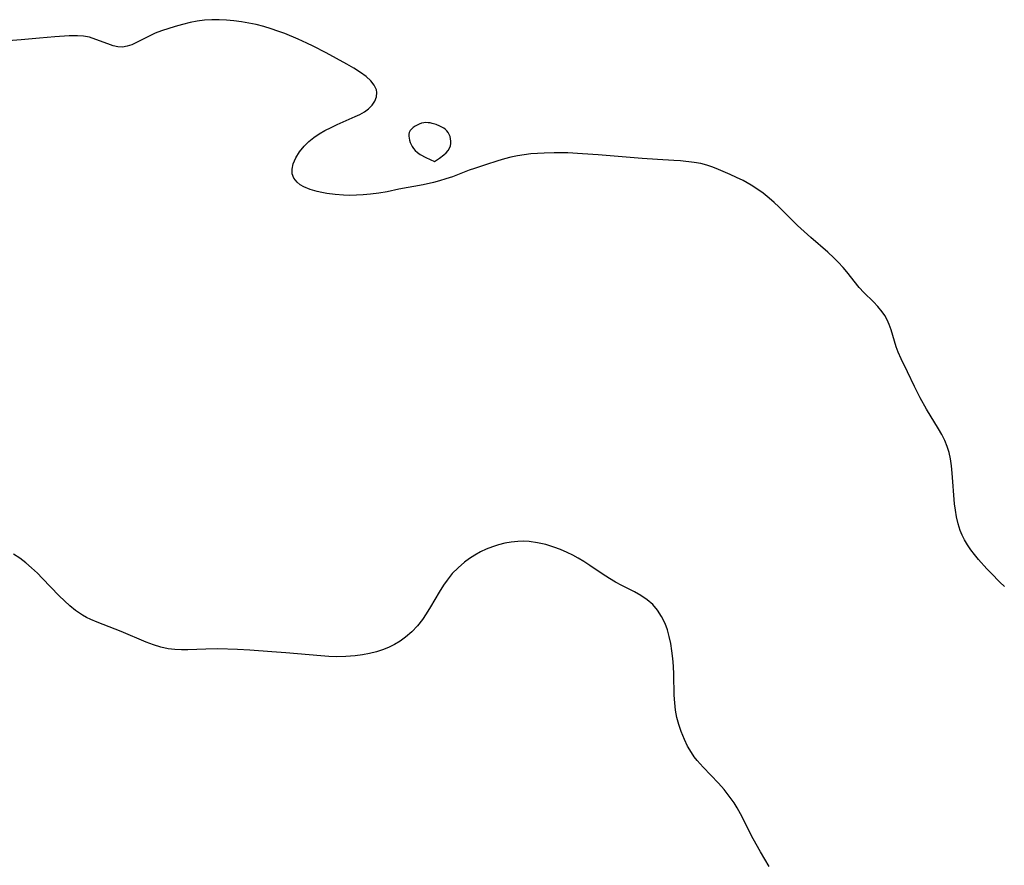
# Model space of a CAD drawing. Header units: metres. Extents: x 1073367 to 1082519, y 1569854 to 1574957.
# Tile 952 of 1056: x 1079465 to 1079686, y 1573139 to 1573329. Entities that reach past the tile are written whole.
import ezdxf

# ---------------------------------------------------------------- set-up
doc = ezdxf.new("R2010")
doc.units = ezdxf.units.M
doc.layers.add('CGG_CurvaNivelLidar_v1', color=253, linetype='Continuous', lineweight=30)

msp = doc.modelspace()

# ---------------------------------------------------------------- linework, layer by layer
at = {"layer": 'CGG_CurvaNivelLidar_v1'}
for p, q in [((1079506.8972, 1573328.5182, 72.5), (1079505.2682, 1573328.3016, 72.5)), ((1079508.5422, 1573328.6362, 72.5), (1079506.8972, 1573328.5182, 72.5)), ((1079510.1836, 1573328.6467, 72.5), (1079508.5422, 1573328.6362, 72.5)), ((1079511.8322, 1573328.5654, 72.5), (1079510.1836, 1573328.6467, 72.5)), ((1079513.4845, 1573328.4083, 72.5), (1079511.8322, 1573328.5654, 72.5)), ((1079515.2066, 1573328.1752, 72.5), (1079513.4845, 1573328.4083, 72.5)), ((1079497.2497, 1573326.1281, 72.5), (1079495.8466, 1573325.5934, 72.5)), ((1079500.3227, 1573327.1143, 72.5), (1079497.2497, 1573326.1281, 72.5)), ((1079501.9746, 1573327.5858, 72.5), (1079500.3227, 1573327.1143, 72.5)), ((1079503.661, 1573327.997, 72.5), (1079501.9746, 1573327.5858, 72.5)), ((1079505.2682, 1573328.3016, 72.5), (1079503.661, 1573327.997, 72.5)), ((1079516.8568, 1573327.8889, 72.5), (1079515.2066, 1573328.1752, 72.5)), ((1079518.5005, 1573327.5405, 72.5), (1079516.8568, 1573327.8889, 72.5)), ((1079520.1887, 1573327.1117, 72.5), (1079518.5005, 1573327.5405, 72.5)), ((1079521.8632, 1573326.6147, 72.5), (1079520.1887, 1573327.1117, 72.5)), ((1079523.3897, 1573326.0991, 72.5), (1079521.8632, 1573326.6147, 72.5)), ((1079465.7394, 1573324.1436, 72.5), (1079461.854, 1573323.866, 72.5)), ((1079469.8932, 1573324.5389, 72.5), (1079465.7394, 1573324.1436, 72.5)), ((1079473.2746, 1573324.8124, 72.5), (1079469.8932, 1573324.5389, 72.5)), ((1079476.5089, 1573325.0008, 72.5), (1079473.2746, 1573324.8124, 72.5)), ((1079478.3809, 1573325.0439, 72.5), (1079476.5089, 1573325.0008, 72.5)), ((1079479.753, 1573324.9477, 72.5), (1079478.3809, 1573325.0439, 72.5)), ((1079481.0724, 1573324.7058, 72.5), (1079479.753, 1573324.9477, 72.5)), ((1079482.5394, 1573324.238, 72.5), (1079481.0724, 1573324.7058, 72.5)), ((1079485.1838, 1573323.2069, 72.5), (1079482.5394, 1573324.238, 72.5)), ((1079494.6598, 1573325.0494, 72.5), (1079491.4867, 1573323.4295, 72.5)), ((1079495.8466, 1573325.5934, 72.5), (1079494.6598, 1573325.0494, 72.5)), ((1079524.9037, 1573325.5358, 72.5), (1079523.3897, 1573326.0991, 72.5)), ((1079527.8956, 1573324.2951, 72.5), (1079524.9037, 1573325.5358, 72.5)), ((1079529.8545, 1573323.3941, 72.5), (1079527.8956, 1573324.2951, 72.5)), ((1079486.3937, 1573322.8139, 72.5), (1079485.1838, 1573323.2069, 72.5)), ((1079487.4501, 1573322.5756, 72.5), (1079486.3937, 1573322.8139, 72.5)), ((1079488.4919, 1573322.5134, 72.5), (1079487.4501, 1573322.5756, 72.5)), ((1079489.5264, 1573322.6786, 72.5), (1079488.4919, 1573322.5134, 72.5)), ((1079490.5729, 1573323.0282, 72.5), (1079489.5264, 1573322.6786, 72.5)), ((1079491.4867, 1573323.4295, 72.5), (1079490.5729, 1573323.0282, 72.5)), ((1079531.3143, 1573322.6731, 72.5), (1079529.8545, 1573323.3941, 72.5)), ((1079534.1958, 1573321.1772, 72.5), (1079531.3143, 1573322.6731, 72.5)), ((1079538.8533, 1573318.6929, 72.5), (1079534.1958, 1573321.1772, 72.5)), ((1079540.4438, 1573317.7698, 72.5), (1079538.8533, 1573318.6929, 72.5)), ((1079541.9234, 1573316.8175, 72.5), (1079540.4438, 1573317.7698, 72.5)), ((1079543.158, 1573315.899, 72.5), (1079541.9234, 1573316.8175, 72.5)), ((1079544.2072, 1573314.9444, 72.5), (1079543.158, 1573315.899, 72.5)), ((1079545.0078, 1573313.9492, 72.5), (1079544.2072, 1573314.9444, 72.5)), ((1079545.478, 1573312.906, 72.5), (1079545.0078, 1573313.9492, 72.5)), ((1079545.5642, 1573312.3342, 72.5), (1079545.478, 1573312.906, 72.5)), ((1079545.1232, 1573310.3662, 72.5), (1079545.4741, 1573311.3442, 72.5)), ((1079545.4741, 1573311.3442, 72.5), (1079545.5642, 1573312.3342, 72.5)), ((1079542.8098, 1573307.9726, 72.5), (1079543.7339, 1573308.6179, 72.5)), ((1079543.7339, 1573308.6179, 72.5), (1079544.5385, 1573309.4425, 72.5)), ((1079544.5385, 1573309.4425, 72.5), (1079545.1232, 1573310.3662, 72.5)), ((1079536.6707, 1573305.1153, 72.5), (1079540.7034, 1573306.8956, 72.5)), ((1079540.7034, 1573306.8956, 72.5), (1079541.7457, 1573307.3952, 72.5)), ((1079541.7457, 1573307.3952, 72.5), (1079542.8098, 1573307.9726, 72.5)), ((1079533.9333, 1573303.7916, 72.5), (1079535.2888, 1573304.4757, 72.5)), ((1079535.2888, 1573304.4757, 72.5), (1079536.6707, 1573305.1153, 72.5)), ((1079553.3598, 1573304.1171, 72.5), (1079553.0536, 1573303.7572, 72.5)), ((1079553.7336, 1573304.4453, 72.5), (1079553.3598, 1573304.1171, 72.5)), ((1079554.1562, 1573304.743, 72.5), (1079553.7336, 1573304.4453, 72.5)), ((1079554.6145, 1573305.0076, 72.5), (1079554.1562, 1573304.743, 72.5)), ((1079555.0993, 1573305.2331, 72.5), (1079554.6145, 1573305.0076, 72.5)), ((1079555.6048, 1573305.4094, 72.5), (1079555.0993, 1573305.2331, 72.5)), ((1079556.1275, 1573305.5212, 72.5), (1079555.6048, 1573305.4094, 72.5)), ((1079556.5898, 1573305.5553, 72.5), (1079556.1275, 1573305.5212, 72.5)), ((1079557.0596, 1573305.5389, 72.5), (1079556.5898, 1573305.5553, 72.5)), ((1079557.533, 1573305.4818, 72.5), (1079557.0596, 1573305.5389, 72.5)), ((1079558.0066, 1573305.3903, 72.5), (1079557.533, 1573305.4818, 72.5)), ((1079558.9063, 1573305.13, 72.5), (1079558.0066, 1573305.3903, 72.5)), ((1079559.7347, 1573304.7821, 72.5), (1079558.9063, 1573305.13, 72.5)), ((1079560.5693, 1573304.2868, 72.5), (1079559.7347, 1573304.7821, 72.5)), ((1079560.9442, 1573303.9969, 72.5), (1079560.5693, 1573304.2868, 72.5)), ((1079530.3111, 1573301.3176, 72.5), (1079531.413, 1573302.2238, 72.5)), ((1079531.413, 1573302.2238, 72.5), (1079532.6314, 1573303.0472, 72.5)), ((1079532.6314, 1573303.0472, 72.5), (1079533.9333, 1573303.7916, 72.5)), ((1079552.7451, 1573302.9504, 72.5), (1079552.7373, 1573302.5116, 72.5)), ((1079552.7373, 1573302.5116, 72.5), (1079552.7975, 1573302.0538, 72.5)), ((1079552.8404, 1573303.3609, 72.5), (1079552.7451, 1573302.9504, 72.5)), ((1079552.7975, 1573302.0538, 72.5), (1079552.9113, 1573301.585, 72.5)), ((1079553.0536, 1573303.7572, 72.5), (1079552.8404, 1573303.3609, 72.5)), ((1079561.2807, 1573303.6775, 72.5), (1079560.9442, 1573303.9969, 72.5)), ((1079561.5671, 1573303.3246, 72.5), (1079561.2807, 1573303.6775, 72.5)), ((1079561.8167, 1573302.8854, 72.5), (1079561.5671, 1573303.3246, 72.5)), ((1079561.9989, 1573302.411, 72.5), (1079561.8167, 1573302.8854, 72.5)), ((1079562.1233, 1573301.9142, 72.5), (1079561.9989, 1573302.411, 72.5)), ((1079562.1937, 1573301.4062, 72.5), (1079562.1233, 1573301.9142, 72.5)), ((1079528.2369, 1573298.9996, 72.5), (1079529.2845, 1573300.3066, 72.5)), ((1079529.2845, 1573300.3066, 72.5), (1079530.3111, 1573301.3176, 72.5)), ((1079552.9113, 1573301.585, 72.5), (1079553.069, 1573301.1124, 72.5)), ((1079553.069, 1573301.1124, 72.5), (1079553.4979, 1573300.1851, 72.5)), ((1079553.4979, 1573300.1851, 72.5), (1079553.7891, 1573299.7359, 72.5)), ((1079553.7891, 1573299.7359, 72.5), (1079554.1941, 1573299.282, 72.5)), ((1079561.551, 1573299.2994, 72.5), (1079561.895, 1573299.8109, 72.5)), ((1079561.895, 1573299.8109, 72.5), (1079562.1228, 1573300.3662, 72.5)), ((1079562.1228, 1573300.3662, 72.5), (1079562.2079, 1573300.8977, 72.5)), ((1079562.2079, 1573300.8977, 72.5), (1079562.1937, 1573301.4062, 72.5)), ((1079526.8242, 1573296.2787, 72.5), (1079527.409, 1573297.6382, 72.5)), ((1079527.409, 1573297.6382, 72.5), (1079528.2369, 1573298.9996, 72.5)), ((1079554.1941, 1573299.282, 72.5), (1079554.7188, 1573298.8378, 72.5)), ((1079554.7188, 1573298.8378, 72.5), (1079555.3203, 1573298.4248, 72.5)), ((1079555.3203, 1573298.4248, 72.5), (1079556.5998, 1573297.7125, 72.5)), ((1079556.5998, 1573297.7125, 72.5), (1079558.5, 1573296.8649, 72.5)), ((1079558.5, 1573296.8649, 72.5), (1079559.6032, 1573297.5759, 72.5)), ((1079559.6032, 1573297.5759, 72.5), (1079560.6164, 1573298.3535, 72.5)), ((1079560.6164, 1573298.3535, 72.5), (1079561.1121, 1573298.8104, 72.5)), ((1079561.1121, 1573298.8104, 72.5), (1079561.551, 1573299.2994, 72.5)), ((1079574.203, 1573297.449, 72.5), (1079572.7002, 1573296.9895, 72.5)), ((1079575.6463, 1573297.8128, 72.5), (1079574.203, 1573297.449, 72.5)), ((1079577.1206, 1573298.1107, 72.5), (1079575.6463, 1573297.8128, 72.5)), ((1079578.6197, 1573298.3462, 72.5), (1079577.1206, 1573298.1107, 72.5)), ((1079580.0988, 1573298.5184, 72.5), (1079578.6197, 1573298.3462, 72.5)), ((1079581.5924, 1573298.6411, 72.5), (1079580.0988, 1573298.5184, 72.5)), ((1079583.097, 1573298.7207, 72.5), (1079581.5924, 1573298.6411, 72.5)), ((1079585.3599, 1573298.7731, 72.5), (1079583.097, 1573298.7207, 72.5)), ((1079586.9134, 1573298.7709, 72.5), (1079585.3599, 1573298.7731, 72.5)), ((1079588.4705, 1573298.7377, 72.5), (1079586.9134, 1573298.7709, 72.5)), ((1079591.7323, 1573298.5754, 72.5), (1079588.4705, 1573298.7377, 72.5)), ((1079595.268, 1573298.3132, 72.5), (1079591.7323, 1573298.5754, 72.5)), ((1079605.1345, 1573297.4784, 72.5), (1079595.268, 1573298.3132, 72.5)), ((1079608.5226, 1573297.2579, 72.5), (1079605.1345, 1573297.4784, 72.5)), ((1079526.5521, 1573295.129, 72.5), (1079526.8242, 1573296.2787, 72.5)), ((1079567.4801, 1573295.2784, 72.5), (1079566.2645, 1573294.8716, 72.5)), ((1079569.9658, 1573296.0681, 72.5), (1079567.4801, 1573295.2784, 72.5)), ((1079572.7002, 1573296.9895, 72.5), (1079569.9658, 1573296.0681, 72.5)), ((1079612.1968, 1573297.0761, 72.5), (1079608.5226, 1573297.2579, 72.5)), ((1079613.7243, 1573296.9601, 72.5), (1079612.1968, 1573297.0761, 72.5)), ((1079616.7802, 1573296.623, 72.5), (1079613.7243, 1573296.9601, 72.5)), ((1079618.299, 1573296.3486, 72.5), (1079616.7802, 1573296.623, 72.5)), ((1079619.6426, 1573295.9918, 72.5), (1079618.299, 1573296.3486, 72.5)), ((1079620.9679, 1573295.5463, 72.5), (1079619.6426, 1573295.9918, 72.5)), ((1079622.2637, 1573295.0444, 72.5), (1079620.9679, 1573295.5463, 72.5)), ((1079526.5795, 1573294.0465, 72.5), (1079526.5521, 1573295.129, 72.5)), ((1079526.9704, 1573293.0557, 72.5), (1079526.5795, 1573294.0465, 72.5)), ((1079527.6829, 1573292.1775, 72.5), (1079526.9704, 1573293.0557, 72.5)), ((1079562.5172, 1573293.4, 72.5), (1079561.0789, 1573292.9132, 72.5)), ((1079566.2645, 1573294.8716, 72.5), (1079562.5172, 1573293.4, 72.5)), ((1079624.8377, 1573293.9304, 72.5), (1079622.2637, 1573295.0444, 72.5)), ((1079626.3038, 1573293.2585, 72.5), (1079624.8377, 1573293.9304, 72.5)), ((1079627.7535, 1573292.5441, 72.5), (1079626.3038, 1573293.2585, 72.5)), ((1079528.3661, 1573291.6248, 72.5), (1079527.6829, 1573292.1775, 72.5)), ((1079529.1663, 1573291.1443, 72.5), (1079528.3661, 1573291.6248, 72.5)), ((1079530.5855, 1573290.5418, 72.5), (1079529.1663, 1573291.1443, 72.5)), ((1079555.9792, 1573291.5927, 72.5), (1079550.4992, 1573290.5915, 72.5)), ((1079558.2686, 1573292.1156, 72.5), (1079555.9792, 1573291.5927, 72.5)), ((1079559.6019, 1573292.4697, 72.5), (1079558.2686, 1573292.1156, 72.5)), ((1079561.0789, 1573292.9132, 72.5), (1079559.6019, 1573292.4697, 72.5)), ((1079629.5937, 1573291.5078, 72.5), (1079627.7535, 1573292.5441, 72.5)), ((1079630.8586, 1573290.7016, 72.5), (1079629.5937, 1573291.5078, 72.5)), ((1079532.1729, 1573290.0828, 72.5), (1079530.5855, 1573290.5418, 72.5)), ((1079533.2524, 1573289.8528, 72.5), (1079532.1729, 1573290.0828, 72.5)), ((1079534.3686, 1573289.6625, 72.5), (1079533.2524, 1573289.8528, 72.5)), ((1079536.1894, 1573289.4288, 72.5), (1079534.3686, 1573289.6625, 72.5)), ((1079538.0528, 1573289.2826, 72.5), (1079536.1894, 1573289.4288, 72.5)), ((1079539.5346, 1573289.2367, 72.5), (1079538.0528, 1573289.2826, 72.5)), ((1079541.0205, 1573289.2518, 72.5), (1079539.5346, 1573289.2367, 72.5)), ((1079542.5022, 1573289.3282, 72.5), (1079541.0205, 1573289.2518, 72.5)), ((1079544.1792, 1573289.4852, 72.5), (1079542.5022, 1573289.3282, 72.5)), ((1079546.035, 1573289.7174, 72.5), (1079544.1792, 1573289.4852, 72.5)), ((1079547.8562, 1573290.0224, 72.5), (1079546.035, 1573289.7174, 72.5)), ((1079550.4992, 1573290.5915, 72.5), (1079547.8562, 1573290.0224, 72.5)), ((1079632.2794, 1573289.6998, 72.5), (1079630.8586, 1573290.7016, 72.5)), ((1079633.6413, 1573288.6176, 72.5), (1079632.2794, 1573289.6998, 72.5)), ((1079634.7195, 1573287.654, 72.5), (1079633.6413, 1573288.6176, 72.5)), ((1079635.7647, 1573286.6464, 72.5), (1079634.7195, 1573287.654, 72.5)), ((1079638.4536, 1573283.9471, 72.5), (1079635.7647, 1573286.6464, 72.5)), ((1079640.0004, 1573282.4571, 72.5), (1079638.4536, 1573283.9471, 72.5)), ((1079642.9751, 1573279.7611, 72.5), (1079640.0004, 1573282.4571, 72.5)), ((1079646.7486, 1573276.4863, 72.5), (1079642.9751, 1573279.7611, 72.5)), ((1079648.1232, 1573275.2316, 72.5), (1079646.7486, 1573276.4863, 72.5)), ((1079649.1042, 1573274.2695, 72.5), (1079648.1232, 1573275.2316, 72.5)), ((1079650.2121, 1573273.0771, 72.5), (1079649.1042, 1573274.2695, 72.5)), ((1079651.0826, 1573272.0418, 72.5), (1079650.2121, 1573273.0771, 72.5)), ((1079653.8238, 1573268.5816, 72.5), (1079651.0826, 1573272.0418, 72.5)), ((1079654.8904, 1573267.4319, 72.5), (1079653.8238, 1573268.5816, 72.5)), ((1079657.0132, 1573265.3178, 72.5), (1079654.8904, 1573267.4319, 72.5)), ((1079657.9874, 1573264.2971, 72.5), (1079657.0132, 1573265.3178, 72.5)), ((1079659.0128, 1573263.0849, 72.5), (1079657.9874, 1573264.2971, 72.5)), ((1079659.5816, 1573262.2562, 72.5), (1079659.0128, 1573263.0849, 72.5)), ((1079660.1036, 1573261.2783, 72.5), (1079659.5816, 1573262.2562, 72.5)), ((1079660.5423, 1573260.2394, 72.5), (1079660.1036, 1573261.2783, 72.5)), ((1079660.9708, 1573259.0288, 72.5), (1079660.5423, 1573260.2394, 72.5)), ((1079662.1388, 1573255.2746, 72.5), (1079660.9708, 1573259.0288, 72.5)), ((1079662.578, 1573254.0484, 72.5), (1079662.1388, 1573255.2746, 72.5)), ((1079663.2071, 1573252.5886, 72.5), (1079662.578, 1573254.0484, 72.5)), ((1079664.63, 1573249.6746, 72.5), (1079663.2071, 1573252.5886, 72.5)), ((1079666.2003, 1573246.3438, 72.5), (1079664.63, 1573249.6746, 72.5)), ((1079667.4981, 1573243.7743, 72.5), (1079666.2003, 1573246.3438, 72.5)), ((1079668.9274, 1573241.2604, 72.5), (1079667.4981, 1573243.7743, 72.5)), ((1079671.61, 1573236.8765, 72.5), (1079668.9274, 1573241.2604, 72.5)), ((1079672.3501, 1573235.5727, 72.5), (1079671.61, 1573236.8765, 72.5)), ((1079673.0196, 1573234.2483, 72.5), (1079672.3501, 1573235.5727, 72.5)), ((1079673.5845, 1573232.888, 72.5), (1079673.0196, 1573234.2483, 72.5)), ((1079674.0093, 1573231.5113, 72.5), (1079673.5845, 1573232.888, 72.5)), ((1079674.3191, 1573230.0953, 72.5), (1079674.0093, 1573231.5113, 72.5)), ((1079674.5496, 1573228.5252, 72.5), (1079674.3191, 1573230.0953, 72.5)), ((1079674.7103, 1573226.929, 72.5), (1079674.5496, 1573228.5252, 72.5)), ((1079675.2439, 1573220.0301, 72.5), (1079674.7103, 1573226.929, 72.5)), ((1079675.4176, 1573218.564, 72.5), (1079675.2439, 1573220.0301, 72.5)), ((1079675.6481, 1573217.1194, 72.5), (1079675.4176, 1573218.564, 72.5)), ((1079675.995, 1573215.5478, 72.5), (1079675.6481, 1573217.1194, 72.5)), ((1079676.4734, 1573214.0278, 72.5), (1079675.995, 1573215.5478, 72.5)), ((1079676.9252, 1573212.9606, 72.5), (1079676.4734, 1573214.0278, 72.5)), ((1079575.7372, 1573211.4324, 73), (1079574.3043, 1573211.173, 73)), ((1079577.1793, 1573211.5871, 73), (1079575.7372, 1573211.4324, 73)), ((1079578.4535, 1573211.6242, 73), (1079577.1793, 1573211.5871, 73)), ((1079579.7754, 1573211.5525, 73), (1079578.4535, 1573211.6242, 73)), ((1079581.6384, 1573211.2871, 73), (1079579.7754, 1573211.5525, 73)), ((1079583.4904, 1573210.8636, 73), (1079581.6384, 1573211.2871, 73)), ((1079677.458, 1573211.9264, 72.5), (1079676.9252, 1573212.9606, 72.5)), ((1079678.1321, 1573210.8111, 72.5), (1079677.458, 1573211.9264, 72.5)), ((1079568.8251, 1573209.2214, 73), (1079567.5744, 1573208.5277, 73)), ((1079570.1402, 1573209.8407, 73), (1079568.8251, 1573209.2214, 73)), ((1079571.4914, 1573210.3722, 73), (1079570.1402, 1573209.8407, 73)), ((1079572.8868, 1573210.8184, 73), (1079571.4914, 1573210.3722, 73)), ((1079574.3043, 1573211.173, 73), (1079572.8868, 1573210.8184, 73)), ((1079585.3223, 1573210.3054, 73), (1079583.4904, 1573210.8636, 73)), ((1079586.8144, 1573209.7511, 73), (1079585.3223, 1573210.3054, 73)), ((1079588.2809, 1573209.1189, 73), (1079586.8144, 1573209.7511, 73)), ((1079589.548, 1573208.5003, 73), (1079588.2809, 1573209.1189, 73)), ((1079678.8766, 1573209.7268, 72.5), (1079678.1321, 1573210.8111, 72.5)), ((1079679.7081, 1573208.6291, 72.5), (1079678.8766, 1573209.7268, 72.5)), ((1079465.4216, 1573207.8146, 73), (1079464.0114, 1573208.7441, 73)), ((1079466.7802, 1573206.7939, 73), (1079465.4216, 1573207.8146, 73)), ((1079468.0878, 1573205.694, 73), (1079466.7802, 1573206.7939, 73)), ((1079565.2173, 1573206.9041, 73), (1079563.8133, 1573205.6916, 73)), ((1079566.3699, 1573207.7544, 73), (1079565.2173, 1573206.9041, 73)), ((1079567.5744, 1573208.5277, 73), (1079566.3699, 1573207.7544, 73)), ((1079590.7892, 1573207.829, 73), (1079589.548, 1573208.5003, 73)), ((1079592.0019, 1573207.1085, 73), (1079590.7892, 1573207.829, 73)), ((1079593.3884, 1573206.208, 73), (1079592.0019, 1573207.1085, 73)), ((1079680.588, 1573207.554, 72.5), (1079679.7081, 1573208.6291, 72.5)), ((1079682.447, 1573205.469, 72.5), (1079680.588, 1573207.554, 72.5)), ((1079469.4249, 1573204.4469, 73), (1079468.0878, 1573205.694, 73)), ((1079563.8133, 1573205.6916, 73), (1079562.5126, 1573204.3644, 73)), ((1079596.1145, 1573204.3497, 73), (1079593.3884, 1573206.208, 73)), ((1079683.4111, 1573204.4543, 72.5), (1079682.447, 1573205.469, 72.5)), ((1079470.4929, 1573203.3776, 73), (1079469.4249, 1573204.4469, 73)), ((1079474.2909, 1573199.4133, 73), (1079470.4929, 1573203.3776, 73)), ((1079561.3252, 1573202.9299, 73), (1079560.5131, 1573201.7847, 73)), ((1079562.5126, 1573204.3644, 73), (1079561.3252, 1573202.9299, 73)), ((1079597.7946, 1573203.2674, 73), (1079596.1145, 1573204.3497, 73)), ((1079599.1519, 1573202.4681, 73), (1079597.7946, 1573203.2674, 73)), ((1079600.517, 1573201.7324, 73), (1079599.1519, 1573202.4681, 73)), ((1079685.399, 1573202.4594, 72.5), (1079683.4111, 1573204.4543, 72.5)), ((1079686.428, 1573201.489, 72.5), (1079685.399, 1573202.4594, 72.5)), ((1079559.5215, 1573200.2123, 73), (1079557.6191, 1573196.9388, 73)), ((1079560.5131, 1573201.7847, 73), (1079559.5215, 1573200.2123, 73)), ((1079603.3716, 1573200.2763, 73), (1079600.517, 1573201.7324, 73)), ((1079604.8041, 1573199.4708, 73), (1079603.3716, 1573200.2763, 73)), ((1079475.4754, 1573198.2439, 73), (1079474.2909, 1573199.4133, 73)), ((1079476.6918, 1573197.1318, 73), (1079475.4754, 1573198.2439, 73)), ((1079606.2082, 1573198.5131, 73), (1079604.8041, 1573199.4708, 73)), ((1079607.4745, 1573197.4089, 73), (1079606.2082, 1573198.5131, 73)), ((1079477.955, 1573196.1016, 73), (1079476.6918, 1573197.1318, 73)), ((1079479.5167, 1573195.0392, 73), (1079477.955, 1573196.1016, 73)), ((1079557.6191, 1573196.9388, 73), (1079556.6294, 1573195.3077, 73)), ((1079608.5504, 1573196.1638, 73), (1079607.4745, 1573197.4089, 73)), ((1079609.4586, 1573194.7778, 73), (1079608.5504, 1573196.1638, 73)), ((1079480.426, 1573194.5308, 73), (1079479.5167, 1573195.0392, 73)), ((1079481.363, 1573194.0694, 73), (1079480.426, 1573194.5308, 73)), ((1079482.7949, 1573193.4467, 73), (1079481.363, 1573194.0694, 73)), ((1079555.8219, 1573194.1025, 73), (1079554.6757, 1573192.6401, 73)), ((1079556.6294, 1573195.3077, 73), (1079555.8219, 1573194.1025, 73)), ((1079610.26, 1573193.1341, 73), (1079609.4586, 1573194.7778, 73)), ((1079488.1575, 1573191.4028, 73), (1079482.7949, 1573193.4467, 73)), ((1079493.8356, 1573189.0069, 73), (1079488.1575, 1573191.4028, 73)), ((1079554.6757, 1573192.6401, 73), (1079553.4098, 1573191.2962, 73)), ((1079610.7777, 1573191.7187, 73), (1079610.26, 1573193.1341, 73)), ((1079611.1937, 1573190.2479, 73), (1079610.7777, 1573191.7187, 73)), ((1079550.8093, 1573189.2227, 73), (1079549.5225, 1573188.4605, 73)), ((1079552.0259, 1573190.0894, 73), (1079550.8093, 1573189.2227, 73)), ((1079553.4098, 1573191.2962, 73), (1079552.0259, 1573190.0894, 73)), ((1079611.5388, 1573188.6514, 73), (1079611.1937, 1573190.2479, 73)), ((1079495.4511, 1573188.3901, 73), (1079493.8356, 1573189.0069, 73)), ((1079497.0806, 1573187.8697, 73), (1079495.4511, 1573188.3901, 73)), ((1079498.7344, 1573187.4926, 73), (1079497.0806, 1573187.8697, 73)), ((1079500.2213, 1573187.3093, 73), (1079498.7344, 1573187.4926, 73)), ((1079501.7305, 1573187.2412, 73), (1079500.2213, 1573187.3093, 73)), ((1079503.1614, 1573187.2503, 73), (1079501.7305, 1573187.2412, 73)), ((1079507.2123, 1573187.4089, 73), (1079503.1614, 1573187.2503, 73)), ((1079509.9177, 1573187.4533, 73), (1079507.2123, 1573187.4089, 73)), ((1079514.2937, 1573187.3378, 73), (1079509.9177, 1573187.4533, 73)), ((1079517.1004, 1573187.1851, 73), (1079514.2937, 1573187.3378, 73)), ((1079522.0118, 1573186.8341, 73), (1079517.1004, 1573187.1851, 73)), ((1079546.8444, 1573187.2753, 73), (1079545.4742, 1573186.8359, 73)), ((1079548.1746, 1573187.8024, 73), (1079546.8444, 1573187.2753, 73)), ((1079549.5225, 1573188.4605, 73), (1079548.1746, 1573187.8024, 73)), ((1079611.8097, 1573187.0228, 73), (1079611.5388, 1573188.6514, 73)), ((1079612.0288, 1573185.3072, 73), (1079611.8097, 1573187.0228, 73)), ((1079525.1366, 1573186.5844, 73), (1079522.0118, 1573186.8341, 73)), ((1079533.0291, 1573185.8811, 73), (1079525.1366, 1573186.5844, 73)), ((1079534.8044, 1573185.7708, 73), (1079533.0291, 1573185.8811, 73)), ((1079536.5734, 1573185.7121, 73), (1079534.8044, 1573185.7708, 73)), ((1079538.5825, 1573185.7372, 73), (1079536.5734, 1573185.7121, 73)), ((1079540.7235, 1573185.9092, 73), (1079538.5825, 1573185.7372, 73)), ((1079542.3314, 1573186.1349, 73), (1079540.7235, 1573185.9092, 73)), ((1079543.9175, 1573186.4417, 73), (1079542.3314, 1573186.1349, 73)), ((1079545.4742, 1573186.8359, 73), (1079543.9175, 1573186.4417, 73)), ((1079612.1772, 1573183.5758, 73), (1079612.0288, 1573185.3072, 73)), ((1079612.2524, 1573181.7082, 73), (1079612.1772, 1573183.5758, 73)), ((1079612.3323, 1573177.0851, 73), (1079612.2524, 1573181.7082, 73)), ((1079612.4244, 1573175.3856, 73), (1079612.3323, 1573177.0851, 73)), ((1079612.6082, 1573173.7062, 73), (1079612.4244, 1573175.3856, 73)), ((1079612.9118, 1573172.0766, 73), (1079612.6082, 1573173.7062, 73)), ((1079613.3294, 1573170.4763, 73), (1079612.9118, 1573172.0766, 73)), ((1079613.8482, 1573168.9086, 73), (1079613.3294, 1573170.4763, 73)), ((1079614.5797, 1573167.1157, 73), (1079613.8482, 1573168.9086, 73)), ((1079615.3194, 1573165.6215, 73), (1079614.5797, 1573167.1157, 73)), ((1079616.1698, 1573164.1911, 73), (1079615.3194, 1573165.6215, 73)), ((1079616.7987, 1573163.2867, 73), (1079616.1698, 1573164.1911, 73)), ((1079617.4759, 1573162.4146, 73), (1079616.7987, 1573163.2867, 73)), ((1079618.7787, 1573160.927, 73), (1079617.4759, 1573162.4146, 73)), ((1079622.2393, 1573157.3286, 73), (1079618.7787, 1573160.927, 73)), ((1079623.4823, 1573155.9186, 73), (1079622.2393, 1573157.3286, 73)), ((1079624.6531, 1573154.448, 73), (1079623.4823, 1573155.9186, 73)), ((1079625.7343, 1573152.9116, 73), (1079624.6531, 1573154.448, 73)), ((1079626.4303, 1573151.7906, 73), (1079625.7343, 1573152.9116, 73)), ((1079627.172, 1573150.4674, 73), (1079626.4303, 1573151.7906, 73)), ((1079630.0477, 1573144.8313, 73), (1079627.172, 1573150.4674, 73)), ((1079631.6763, 1573141.9189, 73), (1079630.0477, 1573144.8313, 73)), ((1079633.6143, 1573138.6747, 73), (1079631.6763, 1573141.9189, 73))]:
    msp.add_line(p, q, dxfattribs=at)

doc.saveas('drawing.dxf')
